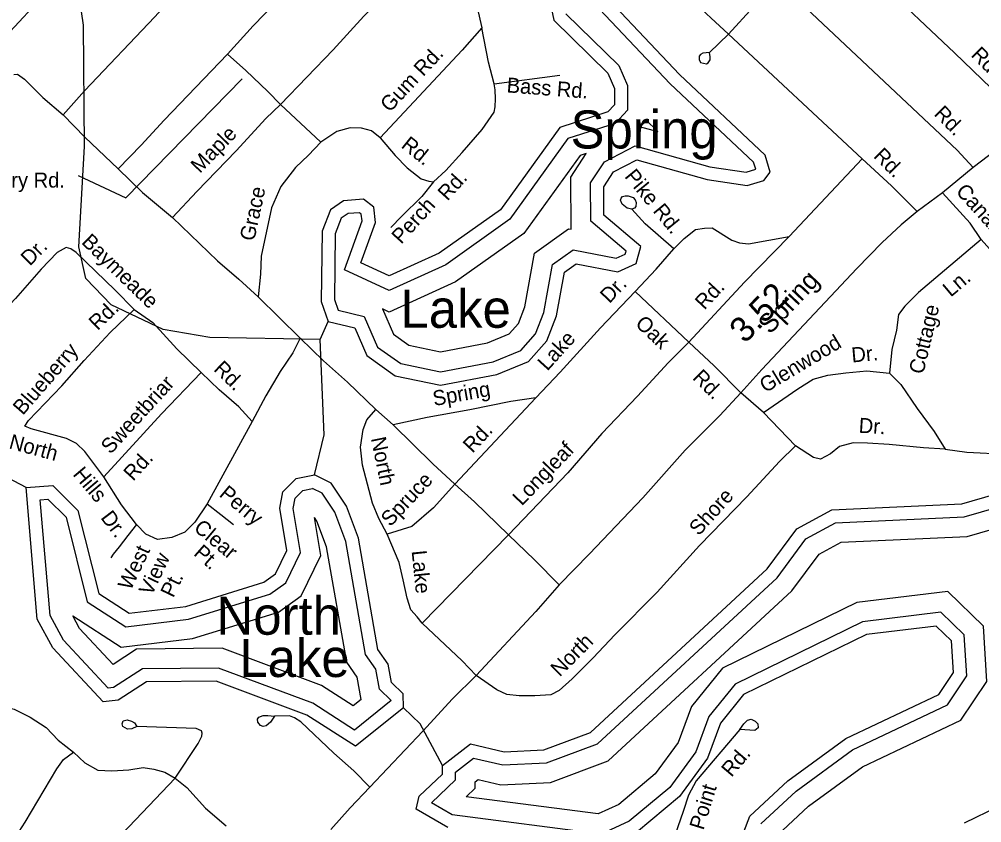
# Model space of a CAD drawing. Extents: x 2104537 to 2336408, y 34176 to 229611.
# Drawn here: x 2285158 to 2289966, y 107455 to 111468 of the extents above; entities that cross this region are included whole.
import ezdxf

# ---------------------------------------------------------------- set-up
doc = ezdxf.new("R2010")
doc.units = 0
for name, color, linetype in [('Exist Hydrographic Buffer Line', 7, 'Continuous'), ('Exist Hydrographic Creek Single Shore', 7, 'Continuous'), ('Exist Hydrographic Lake Shore Label', 7, 'Continuous'), ('Exist Hydrographic Misc Water Feature', 7, 'Continuous'), ('Exist Road Non-System Type 51', 7, 'Continuous'), ('Exist Road Non-System Type 51 Label', 7, 'Continuous'), ('Exist Road Secondary Mileage Hundredths English Label', 7, 'Continuous'), ('Exist Road Secondary Type 51 Attributed', 7, 'Continuous'), ('Exist Road Secondary Type 51 Label', 7, 'Continuous')]:
    doc.layers.add(name, color=color, linetype=linetype)

msp = doc.modelspace()

# ---------------------------------------------------------------- linework, layer by layer
at = {"layer": 'Exist Hydrographic Buffer Line'}
for points in [[(2286751, 110014.5), (2286882, 109983.2), (2286947.6, 109830.9), (2287063.6, 109748.3), (2287262.3, 109706.9), (2287525.7, 109756.7), (2287663.5, 109814.2), (2287736.8, 109897.3), (2287778.3, 110004.2), (2287822, 110243.2), (2287924.5, 110316.6), (2288140.7, 110275.1), (2288185, 110294.9), (2288189.2, 110309.8), (2288013.2, 110459.7), (2288012, 110650.7), (2288081.1, 110756.1), (2288235.5, 110836), (2288607.5, 110731.5), (2288788.9, 110704.2), (2288836.7, 110718.3), (2288825.9, 110753.7), (2288409.3, 111145), (2287938.2, 111645.3)], [(2287888.7, 111495.6), (2288152.5, 111236.4), (2288197.3, 111136.2), (2288197.3, 111014.4), (2288135, 110947.5), (2287898.4, 110871.5), (2287608.5, 110469.3), (2287288.6, 110242.2), (2287006.5, 110114), (2286782.4, 110216.7), (2286870.7, 110460.8), (2286866.7, 110494.4), (2286857.8, 110501.6), (2286801, 110497.1), (2286766.7, 110473.8), (2286737.2, 110396.5), (2286732.4, 110068.7), (2286751, 110014.5)], [(2288347.7, 110906.7), (2288287, 110966.3), (2288255.6, 110932.6)], [(2288255.6, 110932.6), (2288347.7, 110906.7)], [(2287990.8, 110797.8), (2287959.3, 110787.7), (2287678.8, 110398.5), (2287337.9, 110156.5), (2287006.3, 110005.8), (2286972.8, 110021.1)], [(2286972.8, 110021.1), (2287027.1, 109895.2), (2287103.9, 109840.5), (2287263.2, 109807.2), (2287497.3, 109851.5), (2287604.7, 109896.3), (2287651.4, 109949.2), (2287683.2, 110031.1), (2287732.3, 110300.1), (2287901.5, 110421.3), (2287915, 110418.7), (2287913.4, 110679.8), (2287990.8, 110797.8)], [(2287337.3, 107708.4), (2287428, 107778.4), (2287573.6, 107744.1), (2287792, 107754.3), (2288046.8, 107849.8), (2288943.8, 108678.9), (2289086.9, 108872.7), (2289235.8, 108953.6), (2289877.4, 108983.4), (2290223.9, 109082.8), (2290566.4, 109272.4), (2290882.8, 109507), (2290907.7, 109822.7), (2290957.7, 110019.9), (2290915.9, 110272.3), (2290689.2, 110488), (2290593.1, 110661.8), (2290598.1, 110766.5), (2290640.6, 110811.6), (2290720.2, 110801.7), (2291026.3, 110633), (2291093.8, 110558), (2291534.4, 109230.5)], [(2287435.8, 107660), (2287451, 107671.8), (2287564.5, 107645.1), (2287812, 107656.7), (2288099.4, 107764.4), (2289017.4, 108612.9), (2289153.1, 108796.6), (2289262.9, 108856.3), (2289893.4, 108885.6), (2290261.8, 108991.3), (2290619.8, 109189.4), (2290977.4, 109454.6), (2291005.1, 109806.6), (2291058.1, 110015.6), (2291007.7, 110320.9), (2290768, 110548.9), (2290692.8, 110685), (2290693.7, 110703.9), (2290964.2, 110554.9), (2291006.8, 110507.5), (2291439.4, 109204.2)], [(2285263.7, 109068.6), (2285300.9, 109071.6), (2285392.5, 108981.7), (2285498.3, 108559.3), (2285691, 108434.2), (2286003.4, 108471.7), (2286409.3, 108597), (2286489.5, 108654.3), (2286562.9, 108805.1), (2286526.4, 109024.7), (2286536.3, 109075.5), (2286574.4, 109114.5), (2286623.8, 109124.2)], [(2287016.9, 108065.1), (2286957, 108122.9), (2286938.7, 108221.8), (2286887.4, 108295.2), (2286789, 108859.7), (2286733.9, 109005.7), (2286671.6, 109100.9), (2286623.8, 109124.2)], [(2287016.9, 108065.1), (2286833.4, 107918.2), (2286624.2, 108052.1), (2286154.3, 108228.2), (2285773.9, 108224.8), (2285629.8, 108130.5), (2285603.1, 108127.5), (2285379.3, 108367.7), (2285312.9, 108490.8), (2285263.7, 109068.6)], [(2285425.7, 108489), (2285667.3, 108332.2), (2286024, 108375), (2286453.5, 108507.6), (2286567, 108588.8), (2286665.2, 108790.3), (2286633.8, 108978.9)], [(2286866.5, 108070.8), (2286845.8, 108182.9), (2286794.2, 108256.8), (2286693.6, 108833.6), (2286645.6, 108960.8), (2286633.8, 108978.9)], [(2288946.5, 107394), (2289101.1, 107537.9), (2289370.9, 107734), (2289861.9, 107967.5), (2289991.8, 108161.1), (2289974.5, 108437.8), (2289796.5, 108609.9), (2289342.5, 108554.7), (2288671.1, 108226.9), (2288516.2, 108035.5), (2288449.9, 107855.9), (2288335.2, 107699.7), (2288152.7, 107547.2), (2288049.4, 107500.2), (2287391.3, 107585.3), (2287435.8, 107627.5), (2287435.8, 107660)], [(2288862.6, 107450.4), (2289038.4, 107614), (2289320.4, 107818.9), (2289795.2, 108044.8), (2289891.5, 108188.3), (2289878.7, 108393.5), (2289761.8, 108506.5), (2289370.8, 108459), (2288733.9, 108148), (2288602.9, 107986.2), (2288537.4, 107808.8), (2288407.5, 107631.8), (2288205.5, 107463.1), (2288064.6, 107399), (2287321, 107495.1), (2287216.8, 107555.2), (2287337.3, 107669.8), (2287337.3, 107708.4)], [(2286866.5, 108070.8), (2286827, 108039.1), (2286668.5, 108140.6), (2286171.7, 108326.8), (2285744.1, 108323), (2285626.9, 108246.3), (2285459.9, 108425.5), (2285425.7, 108489)], [(2289880, 107454.9), (2290223.1, 107622.1), (2290518.8, 107636.4), (2290737.4, 107593.6), (2291036, 107394.9)]]:
    msp.add_lwpolyline(points, dxfattribs=at)
at = {"layer": 'Exist Hydrographic Creek Single Shore'}
for points in [[(2286700.6, 109959.1), (2286834.7, 109927), (2286894.6, 109788.1), (2287036.7, 109686.9), (2287261.7, 109640), (2287544.6, 109693.5), (2287702.7, 109759.4), (2287793.8, 109862.6), (2287841.8, 109986.3), (2287881.7, 110205.3), (2287939.8, 110246.9), (2288148.7, 110206.8), (2288239.8, 110247.6), (2288263.8, 110332.4), (2288078.6, 110490.2), (2288077.8, 110631.3), (2288126.6, 110705.7), (2288242.6, 110765.8), (2288593.7, 110667.2), (2288793.6, 110637.1), (2288876.7, 110661.8), (2288909.7, 110703.8), (2288883.6, 110789.5), (2288455.7, 111191.4), (2287958.6, 111719.2)], [(2287784.8, 111670.1), (2287828.6, 111462.6), (2288097.7, 111198.3), (2288131.7, 111122.2), (2288131.7, 111040.2), (2288098.7, 111004.8), (2287857.8, 110927.4), (2287561.7, 110516.5), (2287255.7, 110299.4), (2287006.6, 110186.1), (2286864.7, 110251.2), (2286937.7, 110453.1), (2286928.7, 110528.8), (2286878.6, 110569.1), (2286778.6, 110561.1), (2286712.7, 110516.5), (2286671.7, 110409.1), (2286666.6, 110058.2), (2286700.6, 109959.1)], [(2287271.7, 107740.6), (2287412.6, 107849.4), (2287579.7, 107810.1), (2287778.6, 107819.4), (2288011.7, 107906.7), (2288894.7, 108722.9), (2289042.7, 108923.4), (2289217.7, 109018.4), (2289866.6, 109048.6), (2290198.6, 109143.8), (2290530.8, 109327.7), (2290819.7, 109541.9), (2290842.7, 109833.4), (2290890.7, 110022.7), (2290854.8, 110239.9), (2290636.6, 110447.5), (2290526.7, 110646.3), (2290533.7, 110793.8), (2290615.7, 110880.9), (2290740.8, 110865.3), (2291067.6, 110685.2), (2291151.7, 110591.7), (2291597.7, 109248.1)], [(2285192.7, 109128.8), (2285325.6, 109139.3), (2285451.7, 109015.5), (2285555.6, 108600.3), (2285706.8, 108502.2), (2285989.7, 108536.1), (2286379.7, 108656.5), (2286437.8, 108698), (2286494.8, 108815), (2286459.7, 109025.7), (2286475.7, 109107.3), (2286541.7, 109175), (2286632.8, 109192.8)], [(2287077.7, 108029.7), (2287076.7, 108098.6), (2287017.7, 108155.5), (2287000.6, 108247.6), (2286949.6, 108320.8), (2286852.6, 108877), (2286792.7, 109035.6), (2286716.6, 109151.9), (2286632.8, 109192.8)], [(2287077.7, 108029.7), (2286837.6, 107837.5), (2286594.6, 107993.1), (2286142.7, 108162.5), (2285793.7, 108159.4), (2285652.6, 108067), (2285577.6, 108058.6), (2285325.6, 108329.1), (2285248.7, 108471.7), (2285192.7, 109128.8)], [(2288717.7, 107253.5), (2288806.7, 107488), (2288996.6, 107664.7), (2289286.8, 107875.6), (2289750.8, 108096.3), (2289824.6, 108206.4), (2289814.8, 108364.1), (2289738.7, 108437.6), (2289389.7, 108395.2), (2288775.8, 108095.4), (2288660.7, 107953.3), (2288595.7, 107777.4), (2288455.7, 107586.6), (2288240.8, 107407)], [(2287271.7, 107740.6), (2287161.6, 107949.3), (2287077.7, 108029.7)], [(2287299.6, 107431.7), (2287140.7, 107523.3), (2287156.7, 107588.6), (2287271.7, 107697.9), (2287271.7, 107740.6)]]:
    msp.add_lwpolyline(points, dxfattribs=at)
at = {"layer": 'Exist Hydrographic Misc Water Feature'}
msp.add_line((2286660.7, 109868), (2286700.6, 109959.1), dxfattribs=at)
for points in [[(2286660.7, 109868), (2286110.7, 109878.7), (2285876.7, 109919.2), (2285617.6, 110042.3), (2285490.6, 110172.7), (2285456.6, 110330.8), (2285484.7, 110832.1), (2285479.6, 111439), (2285407.6, 111929.1), (2285373.5, 112005.3), (2285340.7, 112012.4)], [(2286632.8, 109192.8), (2286681.6, 109392), (2286660.7, 109868)], [(2285192.7, 109128.8), (2284740.6, 109367.1), (2284480.5, 109582)]]:
    msp.add_lwpolyline(points, dxfattribs=at)
at = {"layer": 'Exist Road Non-System Type 51'}
for p, q in [((2288082.8, 111963.2), (2288701.3, 111393.9)), ((2288701.3, 111393.9), (2288606.3, 111301)), ((2288701.3, 111393.9), (2289367.9, 110771)), ((2286462.7, 111042.2), (2286664.8, 110854.3)), ((2289367.9, 110771), (2289004.2, 110383.1)), ((2288502.1, 109855.8), (2288235, 110108.9)), ((2286351.4, 110080.9), (2286561.3, 109875.2)), ((2287333.4, 109145.6), (2287738.7, 109577.6)), ((2288875.8, 109503.9), (2288762.5, 109602.8)), ((2286939.5, 109519.2), (2287026.2, 109442.1)), ((2289035.6, 109337.4), (2288875.8, 109503.9)), ((2287602.2, 108894), (2287171.2, 108451.7))]:
    msp.add_line(p, q, dxfattribs=at)
for points in [[(2285021.7, 111310.7), (2285581.4, 111910.7), (2286414, 112785.5), (2286623.4, 113013.7), (2286846.9, 113240), (2287192.9, 113611.5), (2287250.4, 113670.4)], [(2287617.5, 113382.2), (2287546.3, 113313.4), (2287135, 112871), (2286895.6, 112620.7), (2286658.6, 112354), (2286444.8, 112139.7), (2286288.6, 111962.3), (2285974.5, 111632.8), (2285835.8, 111479.4), (2285483.9, 111109.9), (2285377.3, 110990.6)], [(2287417.9, 112592), (2287301.3, 112479.1), (2287111.5, 112266.9), (2286888.1, 112028.5), (2286668.7, 111788), (2286326.6, 111434.5), (2286197.9, 111293.3)], [(2287467.6, 111904.8), (2287419.3, 111916.2), (2287351.3, 111907.7), (2287269.7, 111880.4), (2287196.5, 111825.7), (2287074, 111684.4), (2286880.2, 111482.5), (2286725.8, 111314.9), (2286462.7, 111042.2)], [(2287467.6, 111904.8), (2287438.4, 111848.6), (2287413, 111776.3), (2287409.5, 111714.1), (2287422.3, 111630.2), (2287468.6, 111424.9)], [(2289185.7, 111902.9), (2289448.4, 111661.6), (2289830.4, 111300), (2290012.4, 111124), (2290117.5, 111028.8), (2290200.2, 110945.9)], [(2288948.4, 111656.5), (2288825.9, 111529.3), (2288701.3, 111393.9)], [(2289922.7, 110726.9), (2289843.7, 110814), (2288948.4, 111656.5)], [(2287468.6, 111424.9), (2287370, 111313.7), (2286960.7, 110875.5)], [(2287530.4, 111144.6), (2287503, 111253.9), (2287468.6, 111424.9)], [(2286197.9, 111293.3), (2285881.6, 110963.8), (2285767, 110838.8), (2285652.3, 110721.2)], [(2286462.7, 111042.2), (2286400, 111107.3), (2286290.8, 111212.1), (2286197.9, 111293.3)], [(2288606.3, 111301), (2288572.2, 111298.7), (2288561.9, 111291.7), (2288555.2, 111283.9), (2288553.7, 111277.1), (2288554.5, 111266.2), (2288560.8, 111252.3), (2288590.5, 111245.9), (2288600.1, 111249.9), (2288608.6, 111264.9), (2288609.9, 111279.9), (2288606.3, 111301)], [(2285131.3, 111191.8), (2285149, 111194.1), (2285185.3, 111168.5), (2285276.3, 111077.5), (2285377.3, 110990.6)], [(2287530.4, 111144.6), (2287858.1, 111187.9)], [(2287227.7, 110655.1), (2287289.1, 110712), (2287371.1, 110803.1), (2287471.2, 110916.9), (2287530.4, 111003.4), (2287534.9, 111030.8), (2287537.2, 111069.5), (2287534.9, 111115), (2287530.4, 111144.6)], [(2286462.7, 111042.2), (2286389.5, 110971.4), (2286241.4, 110809.9), (2286045.3, 110607.7), (2285924.7, 110478.5)], [(2285377.3, 110990.6), (2285486.4, 110879.6), (2285652.3, 110721.2)], [(2286960.7, 110875.5), (2286918.4, 110911), (2286868.2, 110924.1), (2286812.1, 110925.9), (2286744.2, 110907.2), (2286664.8, 110854.3)], [(2286960.7, 110875.5), (2287036.5, 110787.1), (2287095.7, 110725.7), (2287166.2, 110671), (2287204.9, 110659.6), (2287227.7, 110655.1)], [(2286664.8, 110854.3), (2286603.5, 110789.5), (2286538.3, 110726.8), (2286465.3, 110632.1), (2286418.3, 110525.7), (2286366.8, 110285), (2286364.1, 110194.8), (2286351.4, 110080.9)], [(2289367.9, 110771), (2289515.6, 110636.6), (2289643, 110507.9)], [(2285652.3, 110721.2), (2285773.3, 110602.8), (2285924.7, 110478.5)], [(2287227.7, 110655.1), (2287168.5, 110582.2), (2287068.4, 110482), (2287013.8, 110427.4)], [(2288218.6, 110518.6), (2288194.5, 110524.3), (2288170.3, 110544.1), (2288162.1, 110564.3), (2288164.9, 110574.1), (2288172, 110582.2), (2288184.8, 110585.8), (2288199.9, 110586.5), (2288224, 110576.9), (2288234, 110565.5), (2288240.3, 110553), (2288238.6, 110533), (2288230.9, 110524.9), (2288218.6, 110518.6)], [(2289962.4, 110367.2), (2289907.8, 110448.7), (2289770.1, 110601.2)], [(2285924.7, 110478.5), (2286149.2, 110260.7), (2286254.4, 110169.7), (2286351.4, 110080.9)], [(2288428.7, 110321), (2288285.4, 110445.5), (2288218.6, 110518.6)], [(2288428.7, 110321), (2288480.2, 110373.5), (2288535.8, 110418), (2288581.6, 110424.7), (2288619.7, 110426.9), (2288718.2, 110364), (2288756.6, 110350.5), (2288800.5, 110347), (2289004.2, 110383.1)], [(2289004.2, 110383.1), (2288780.7, 110154.8), (2288502.1, 109855.8)], [(2289962.4, 110367.2), (2289649.3, 110104), (2289582, 110035.1), (2289550.7, 109993), (2289539.4, 109914.9), (2289516.5, 109818.6), (2289505.7, 109700.7)], [(2290375, 110161.8), (2290300.6, 110164.9), (2290212.6, 110180.1), (2290152.4, 110201.2), (2290097.9, 110236.7), (2290033.4, 110290.1), (2289962.4, 110367.2)], [(2285731.9, 110018.4), (2285637, 110115.4), (2285442.8, 110303.5), (2285416.6, 110321), (2285392.5, 110328.7), (2285348.6, 110302.3), (2285267.7, 110219.6), (2285139.2, 110074.1), (2284945.3, 109867.9), (2284682.6, 109579.4)], [(2288235, 110108.9), (2288340.1, 110220.1), (2288428.7, 110321)], [(2287738.7, 109577.6), (2287859.5, 109705.2), (2288060.9, 109927.3), (2288235, 110108.9)], [(2285580.9, 109182.6), (2285485.6, 109309.7), (2285445.1, 109349.2), (2285394.7, 109374.8), (2285218.2, 109422.8), (2285186, 109436.5), (2285203.9, 109464.7), (2285371.9, 109636.7), (2285482.6, 109763.8), (2285613.2, 109903), (2285731.9, 110018.4)], [(2285731.9, 110018.4), (2285826.4, 109953.3), (2285945.9, 109822.7), (2286067.3, 109704)], [(2286561.3, 109875.2), (2286524.1, 109802.7), (2286461.3, 109708.2), (2286390.7, 109587.5), (2286322, 109458.6)], [(2286561.3, 109875.2), (2286678.8, 109762.4), (2286797.8, 109655.8), (2286939.5, 109519.2)], [(2288502.1, 109855.8), (2288399, 109752.5), (2288246.9, 109584.9), (2288068.8, 109399.4), (2287899.1, 109203.5), (2287602.2, 108894)], [(2288762.5, 109602.8), (2288629.3, 109737.2), (2288502.1, 109855.8)], [(2288875.8, 109503.9), (2289046.6, 109621.6), (2289124, 109670.6), (2289197.9, 109691.2), (2289287.6, 109702.3), (2289391.5, 109711.4), (2289505.7, 109700.7)], [(2286067.3, 109704), (2285869.4, 109497.8), (2285580.9, 109182.6)], [(2286322, 109458.6), (2286255.2, 109532.1), (2286156.4, 109617), (2286067.3, 109704)], [(2289505.7, 109700.7), (2289562.3, 109643.2), (2289643.7, 109523.8), (2289728.7, 109409), (2289783.8, 109321.4)], [(2289783.8, 109321.4), (2289892.1, 109306.5), (2290090.3, 109296.8), (2290134, 109301.2), (2290173.9, 109329.6), (2290199.2, 109365.9), (2290212.8, 109424), (2290244.6, 109642.2)], [(2287738.7, 109577.6), (2287613, 109558.4), (2287409.5, 109518), (2287195.9, 109479.8), (2287026.2, 109442.1)], [(2286996.4, 108895.9), (2286955.3, 108975.4), (2286922.3, 109051.1), (2286872.5, 109240.7), (2286863.4, 109330.4), (2286876.5, 109418.4), (2286894.2, 109466.6), (2286939.5, 109519.2)], [(2286322, 109458.6), (2286096.3, 109048), (2286035.5, 108955.7), (2285986, 108907.1), (2285920.2, 108880.5), (2285848.5, 108869.4), (2285790, 108897.1), (2285743.3, 108944.6), (2285668.5, 109043.5), (2285580.9, 109182.6)], [(2287026.2, 109442.1), (2287224.2, 109248.4), (2287333.4, 109145.6)], [(2289035.6, 109337.4), (2288956.3, 109258.6), (2288792.5, 109083), (2288556.9, 108840.5), (2288345.5, 108606.2), (2288133.7, 108394.1), (2288025.2, 108278.7), (2287920.2, 108173.5), (2287854.8, 108115.1), (2287813.1, 108094.5), (2287733, 108089.5), (2287655.2, 108089.1), (2287593, 108096.2), (2287544.6, 108119.7), (2287440, 108190.6)], [(2289783.8, 109321.4), (2289675.7, 109328.4), (2289503.4, 109344.5), (2289395.3, 109351.2), (2289323.5, 109352.6), (2289255.6, 109333.9), (2289210, 109297.3), (2289160.2, 109270.7), (2289126.3, 109278.6), (2289035.6, 109337.4)], [(2287333.4, 109145.6), (2287226.9, 109028.2), (2287119.8, 108935.1), (2286996.4, 108895.9)], [(2287333.4, 109145.6), (2287432.5, 109058.4), (2287602.2, 108894)], [(2286096.3, 109048), (2286164.9, 108995.3), (2286228.6, 108945.2)], [(2285743.3, 108944.6), (2285700.7, 108890.5), (2285657.4, 108833.6), (2285627.8, 108797.2), (2285616.5, 108779)], [(2287171.2, 108451.7), (2287146.5, 108483.6), (2287114.4, 108519), (2287095.5, 108576.8), (2287076.6, 108668.7), (2287055.6, 108754.7), (2286996.4, 108895.9)], [(2287602.2, 108894), (2287731.6, 108767.9), (2287854.8, 108642.8)], [(2287440, 108190.6), (2287371.2, 108263.8), (2287171.2, 108451.7)], [(2285053.2, 108043.4), (2285133.5, 108022.2), (2285213.7, 107982.9), (2285292.5, 107931.9), (2285353.2, 107868.4), (2285429.8, 107807.2)], [(2286434, 107987.9), (2286413.1, 107957.5), (2286392.4, 107939.5), (2286376.6, 107935.3), (2286363.3, 107940.4), (2286350.1, 107957.1), (2286348.1, 107972.9), (2286355.9, 107982.9), (2286377.3, 107990.3), (2286400, 107991.6), (2286434, 107987.9)], [(2286910, 107633), (2286828.9, 107714.3), (2286730.3, 107803.1), (2286564.4, 107959.2), (2286533.9, 107979.1), (2286508.2, 107988.8), (2286434, 107987.9)], [(2285746.5, 107936.6), (2285720.7, 107924.3), (2285698.7, 107922.1), (2285676.3, 107936), (2285672.3, 107949.8), (2285678.2, 107963.8), (2285698, 107970), (2285719.5, 107963.3), (2285733.4, 107953.6), (2285746.5, 107936.6)], [(2285937.1, 107678.7), (2286051.6, 107852), (2286071, 107888), (2286072.9, 107902.1), (2286068.9, 107914), (2286042.5, 107925.6), (2285746.5, 107936.6)], [(2288757, 107920.6), (2288776.9, 107948.7), (2288796.6, 107967), (2288814.5, 107973.2), (2288834.3, 107963.4), (2288846.8, 107949.7), (2288849, 107929.6), (2288833, 107915.5), (2288757, 107920.6)], [(2288757, 107920.6), (2288539.9, 107664.3), (2288500.5, 107593.9), (2288475.3, 107511.7), (2288434.7, 107397.4), (2288415.7, 107313.1), (2288374.6, 107226.6), (2288315.1, 107164.1), (2288263.5, 107125.5), (2288206, 107086.9)], [(2283786.1, 106105.6), (2284667.6, 106895.3), (2284774.3, 107002.4), (2285016, 107220.8), (2285112.8, 107342), (2285187.6, 107458.6), (2285346.5, 107724.8), (2285380.2, 107770.8), (2285429.8, 107807.2)], [(2285429.8, 107807.2), (2285486.5, 107754), (2285550.8, 107718.6), (2285620.9, 107715.3), (2285705, 107720.2), (2285776.7, 107731), (2285831, 107723.7), (2285885.1, 107708.2), (2285937.1, 107678.7)], [(2285937.1, 107678.7), (2285573.5, 107297), (2285217.4, 106928.9), (2285073, 106773.3), (2284552.1, 106310), (2284338.3, 106111.7), (2284138.2, 105939.5), (2283900.7, 105702.9)], [(2285937.1, 107678.7), (2285995.8, 107631.3), (2286089, 107528.2), (2286191.9, 107439.3)]]:
    msp.add_lwpolyline(points, dxfattribs=at)
at = {"layer": 'Exist Road Non-System Type 51 Label'}
msp.add_lwpolyline([(2285453.3, 110687.8), (2285691.1, 110575.8), (2286271.6, 111170.8)], dxfattribs=at)
at = {"layer": 'Exist Road Secondary Type 51 Attributed'}
msp.add_lwpolyline([(2290069.5, 110838.5), (2289922.7, 110726.9), (2289770.1, 110601.2), (2289643, 110507.9), (2289563.6, 110441.2), (2289468.7, 110352.2), (2289341.9, 110222.7), (2288867.5, 109719.5), (2288762.5, 109602.8), (2288658, 109489.4), (2288483.8, 109315.6), (2288272.5, 109077.6), (2288007.4, 108798.7), (2287854.8, 108642.8), (2287738.4, 108509.6), (2287440, 108190.6), (2287323, 108073.5), (2287174.9, 107912), (2286910, 107633), (2286811, 107530), (2286714.4, 107421)], dxfattribs=at)

# ---------------------------------------------------------------- texts
at = {"layer": 'Exist Hydrographic Lake Shore Label'}
for s, p in [('Spring', (2287912.1, 110822.4)), ('Lake', (2287062.9, 109927)), ('North', (2286143.9, 108394.3)), ('Lake', (2286257.8, 108183.3))]:
    msp.add_text(s, height=190, dxfattribs=at).set_placement(p)
at = {"layer": 'Exist Road Non-System Type 51 Label'}
for s, rotation, p in [('Gum Rd.', 46.9551, (2287008.8, 110999.1)), ('Rd.', 314.812, (2289907.8, 111285.4)), ('Bass Rd.', 355.5996, (2287591.1, 111102.8)), ('Rd.', 314.812, (2289723.1, 110991.2)), ('Maple', 45.8772, (2286060.8, 110694.4)), ('Rd.', 321.2329, (2287061.2, 110830.6)), ('Rd.', 314.812, (2289420.9, 110781.1)), ('Pike Rd.', 309.3455, (2288178.6, 110681.7)), ('Rd.', 47.8818, (2287297, 110557)), ('Grace', 77.9153, (2286331.8, 110356.5)), ('Canal', 312.0857, (2289832.4, 110605.6)), ('Perch', 47.8818, (2287066.4, 110341)), ('Baymeade', 315.9117, (2285465, 110350.5)), ('Dr.', 45.6177, (2285211.7, 110232.7)), ('Dr.', 46.2211, (2288106, 110045.4)), ('Rd.', 47.0186, (2288580.9, 110012.6)), ('Ln.', 40.0608, (2289810.7, 110077.4)), ('Rd.', 44.2173, (2285549.9, 109910.1)), ('Cottage', 76.656, (2289673.7, 109691.6)), ('Oak', 316.533, (2288230.7, 109941.9)), ('Lake', 47.7984, (2287795.8, 109708.1)), ('Glenwood', 31.0787, (2288885, 109599.9)), ('Blueberry', 48.947, (2285176.1, 109486.8)), ('Dr.', 5.0364, (2289318, 109753.6)), ('Rd.', 315.7084, (2286125, 109716.3)), ('Rd.', 314.7387, (2288517.2, 109674)), ('Sweetbriar', 47.5362, (2285614.2, 109291.9)), ('Spring', 10.1385, (2287230.8, 109536.1)), ('Dr.', 356.4662, (2289349.8, 109403.3)), ('Rd.', 46.8359, (2287422, 109297.6)), ('North', 344.7849, (2285102.8, 109325.5)), ('North', 281.6204, (2286914.5, 109374.6)), ('Longleaf', 46.1892, (2287668.5, 109034.3)), ('Rd.', 47.5362, (2285727, 109158.2)), ('Hills', 310.1908, (2285422.6, 109193.6)), ('Spruce', 46.8359, (2287012, 108930.3)), ('Perry', 320.1679, (2286152.6, 109089)), ('Shore', 47.9401, (2288552.4, 108884.5)), ('Dr.', 307.1288, (2285561.9, 108978.4)), ('Clear ', 320.1679, (2286025.2, 108919.6)), ('West', 64.3801, (2285715.1, 108611.4)), ('Pt.', 318.7518, (2286025, 108795)), ('View', 64.3801, (2285819.4, 108584.6)), ('Lake', 275.7877, (2287118.2, 108812.5)), ('Pt.', 64.3801, (2285927.6, 108575.2)), ('North', 45.0581, (2287858.1, 108180.9)), ('Rd.', 49.7211, (2288715.5, 107679.4)), ('Point', 72.9505, (2288575.6, 107415.2))]:
    msp.add_text(s, height=75, rotation=rotation, dxfattribs=at).set_placement(p)
msp.add_text('Hickory Rd.', height=75, dxfattribs=at).set_placement((2284868.1, 110627.2))
at = {"layer": 'Exist Road Secondary Mileage Hundredths English Label'}
msp.add_text('3.52', height=125, rotation=45.5832, dxfattribs=at).set_placement((2288782.9, 109844.3))
at = {"layer": 'Exist Road Secondary Type 51 Label'}
msp.add_text('Spring', height=95, rotation=46.6828, dxfattribs=at).set_placement((2288908.8, 109890.9))

doc.saveas('drawing.dxf')
